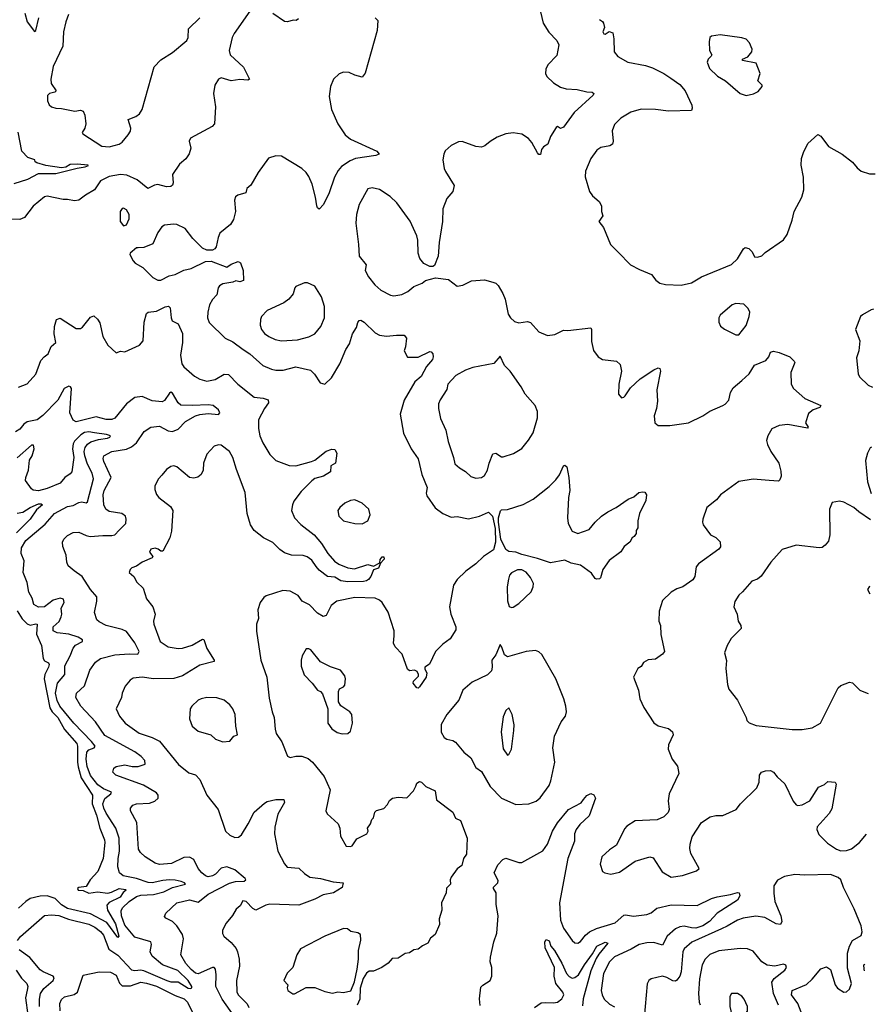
# Model space of a CAD drawing. Extents: x 1995161 to 2088924, y 769148 to 906007.
# Tile 298 of 335: x 2052143 to 2058094, y 876850 to 883700. Entities that reach past the tile are written whole.
import ezdxf

# ---------------------------------------------------------------- set-up
doc = ezdxf.new("R2010")
doc.units = 0

msp = doc.modelspace()

# ---------------------------------------------------------------- linework, layer by layer
at = {"layer": '0CON20XD'}
for points in [[(2055740, 883865), (2055783.8, 883675), (2055823.6, 883613.6), (2055879.2, 883555), (2055894.2, 883525), (2055879.1, 883450.9), (2055816, 883385), (2055802, 883355), (2055800, 883325), (2055810, 883305), (2055855, 883259.2), (2055905, 883230), (2055945, 883218.9), (2056020, 883215), (2056087, 883197), (2056125, 883196.2), (2056136.7, 883186.7), (2056132.5, 883175), (2056000.8, 883055), (2055925, 882951.2), (2055905, 882942.5), (2055885, 882956.7), (2055875, 882950), (2055835, 882886.7), (2055815.8, 882834.2), (2055786.2, 882815), (2055773, 882797), (2055765, 882762.5), (2055755, 882762.5), (2055745, 882772.5), (2055705.5, 882845.5), (2055683, 882873), (2055635, 882902.5), (2055575, 882913.5), (2055525, 882906.7), (2055465, 882881.9), (2055415, 882852.2), (2055378.6, 882821.4), (2055355, 882812.9), (2055315, 882816.9), (2055221.2, 882851.2), (2055195, 882849.2), (2055145, 882824), (2055103.4, 882786.6), (2055092.5, 882765), (2055086, 882725), (2055095.7, 882665), (2055105, 882643.3), (2055164, 882545), (2055155, 882503.3), (2055113.2, 882456.8), (2055086.8, 882383.2), (2055082.9, 882295), (2055060.5, 882149.5), (2055053.8, 882055), (2055029.3, 881990.7), (2055016.4, 881983.6), (2054996.4, 881983.6), (2054955, 882003.3), (2054927.3, 882037.3), (2054914.2, 882075), (2054912.5, 882165), (2054905, 882196.7), (2054858.7, 882298.7), (2054766, 882425), (2054720.3, 882470.3), (2054645, 882519.2), (2054595, 882530.8), (2054565, 882523.8), (2054505, 882413.3), (2054486.7, 882345), (2054481.1, 882285), (2054500, 882135), (2054503.5, 882055), (2054552, 881995), (2054546, 881955), (2054570.4, 881910.4), (2054614.3, 881855), (2054655, 881817.1), (2054723.4, 881783.4), (2054745, 881779.2), (2054801.7, 881788.3), (2054842.1, 881807.9), (2054885, 881843.8), (2054943.6, 881866.4), (2054965.8, 881884.2), (2055035, 881904.5), (2055125, 881891.2), (2055185, 881846.2), (2055225, 881853.8), (2055286.1, 881883.9), (2055375, 881890), (2055434.2, 881874.2), (2055455, 881866.2), (2055471.2, 881851.2), (2055502.5, 881795), (2055520, 881755), (2055540.9, 881650.9), (2055556.1, 881626.1), (2055585, 881600), (2055615, 881591.2), (2055675, 881600), (2055695, 881593.3), (2055755, 881527.5), (2055815, 881503.3), (2055865, 881510), (2055925, 881540), (2055955, 881536.7), (2056115, 881556.2), (2056121.2, 881545), (2056121.4, 881461.4), (2056135, 881397.5), (2056166.7, 881355), (2056195.9, 881335.9), (2056295, 881323.3), (2056320.7, 881300.7), (2056328, 881255), (2056310, 881165), (2056307.5, 881095), (2056328.3, 881068.3), (2056345, 881072.5), (2056355, 881082.5), (2056391.9, 881138.1), (2056459.7, 881200.3), (2056555, 881264), (2056585, 881278.8), (2056595, 881272.5), (2056599.2, 881255), (2056575.6, 881125), (2056579.4, 881045), (2056572.5, 880995), (2056555.8, 880944.2), (2056562, 880895), (2056585, 880876), (2056665, 880877.1), (2056795, 880894.3), (2056895, 880944), (2056944.4, 880975.6), (2057034.5, 881015.5), (2057051.2, 881025), (2057075, 881053.8), (2057088.1, 881105), (2057105, 881137.5), (2057165, 881189.4)], [(2053745, 883760), (2053635, 883602.9), (2053621.5, 883575), (2053600.8, 883485), (2053607.5, 883455), (2053700.2, 883370.2), (2053742.5, 883285), (2053730.7, 883279.3), (2053675, 883282.7), (2053615, 883274.5), (2053545, 883295.7), (2053525, 883286.7), (2053500.8, 883245), (2053490.6, 883185), (2053504.2, 883094.2), (2053498.8, 882975), (2053482.7, 882957.3), (2053332, 882875), (2053322.5, 882855), (2053332.9, 882805), (2053322.7, 882767.3), (2053298.3, 882731.7), (2053254, 882695), (2053206.8, 882623.2), (2053210.8, 882565), (2053205, 882547.5), (2053195, 882540), (2053165, 882538), (2053105, 882554.2), (2053081.3, 882548.7), (2053035, 882524.2), (2052961.4, 882585), (2052888, 882618), (2052845, 882622.9), (2052765, 882608.2), (2052705, 882577.5), (2052664.2, 882515), (2052601.1, 882478.9), (2052555, 882444.3), (2052525, 882440.6), (2052475, 882449.4), (2052445, 882447.8), (2052335, 882471.8), (2052315, 882467.7), (2052236.5, 882403.5), (2052176.3, 882323.7), (2052145, 882309.2), (2052065, 882312.5)], [(2052179.1, 883745), (2052195, 883683.8), (2052245, 883617.5), (2052256.2, 883625), (2052277.1, 883712.9)], [(2054083.3, 883705), (2054066.4, 883693.6), (2054045, 883696), (2054005, 883684.2), (2053985, 883688), (2053905, 883743.1)], [(2052482.9, 883735), (2052464.3, 883685), (2052448.6, 883615), (2052443.3, 883515), (2052376.9, 883375), (2052358.8, 883285), (2052362, 883255), (2052396.2, 883205), (2052387.5, 883195), (2052350, 883185), (2052337, 883173), (2052337.5, 883135), (2052347.9, 883107.9), (2052365, 883092.9), (2052395, 883083.1), (2052435, 883082), (2052526.2, 883063.8), (2052565, 883070), (2052585, 883062.5), (2052596.7, 883035), (2052603.8, 882975), (2052595.9, 882944.1), (2052576.7, 882915), (2052583.3, 882905), (2052715, 882819.6), (2052765.4, 882815.4), (2052835, 882834.7), (2052855, 882847.7), (2052898.8, 882898.8), (2052913.8, 882925), (2052916.9, 882945), (2052896.7, 883005), (2052950.8, 883025), (2052975.6, 883045), (2052995.5, 883075), (2053077.8, 883372.2), (2053125, 883420.6), (2053205, 883471.1), (2053305.4, 883555), (2053314.7, 883575.3), (2053318.2, 883635), (2053397.1, 883712.9)], [(2054615, 883712.9), (2054634.5, 883695), (2054628.9, 883625), (2054545, 883327.5), (2054525, 883300.6), (2054475, 883314.4), (2054435, 883331.1), (2054394.5, 883335.5), (2054365, 883324), (2054326, 883285), (2054305.8, 883235), (2054295.8, 883164.2), (2054312.9, 883075), (2054355.7, 882975), (2054407.8, 882897.8), (2054445, 882869.4), (2054626.7, 882785), (2054643.3, 882765), (2054620, 882755), (2054480, 882735), (2054442.2, 882717.8), (2054382.4, 882677.6), (2054359.1, 882650.9), (2054332.5, 882605), (2054295.8, 882495), (2054256.2, 882415), (2054225, 882382.5), (2054215, 882390), (2054210, 882405), (2054201.4, 882465), (2054176.7, 882555), (2054155, 882608.8), (2054136.4, 882636.4), (2054105.5, 882665.5), (2053965, 882750), (2053925, 882752), (2053872.7, 882737.3), (2053802.7, 882637.3), (2053750.7, 882549.3), (2053723.9, 882526.1), (2053716, 882494), (2053660.3, 882479.7), (2053643.1, 882466.9), (2053638.1, 882445), (2053644.4, 882365), (2053631.1, 882308.9), (2053609.2, 882275), (2053535.7, 882215), (2053522.9, 882185), (2053509.5, 882120.5), (2053500, 882105), (2053485, 882096), (2053445, 882097.1), (2053415, 882110), (2053348.1, 882178.1), (2053295, 882246.9), (2053235, 882274.4), (2053212.1, 882277.9), (2053150.3, 882269.7), (2053132.4, 882257.6), (2053105, 882220), (2053070, 882140), (2053005.6, 882114.4), (2052966.4, 882113.6), (2052955, 882112.5), (2052912.5, 882075), (2052910, 882065), (2052931.7, 882021.7), (2052947.5, 882005), (2053000, 881975), (2053070, 881905), (2053105, 881887.5), (2053125, 881888.6), (2053182.3, 881917.7), (2053225, 881927.1), (2053285, 881957.3), (2053335, 881969.5), (2053435, 882017.5), (2053475, 882018.6), (2053585, 881978.8), (2053615, 881998), (2053663.6, 882016.4), (2053679.3, 882009.3), (2053697.5, 881955), (2053698.8, 881885), (2053675, 881876), (2053647, 881883), (2053626.7, 881873.3), (2053555, 881861.1), (2053532.1, 881847.9), (2053523.6, 881835), (2053513.8, 881786.2), (2053485, 881752.5), (2053464.5, 881715), (2053450.9, 881665), (2053449.5, 881625), (2053462.2, 881592.2), (2053571.4, 881485), (2053625, 881458.9), (2053697.1, 881405), (2053742.9, 881375), (2053835, 881294.3), (2053895, 881268.5), (2053925, 881261.5), (2053975, 881261.8), (2054065, 881284.4), (2054165, 881261.4), (2054194.4, 881234.4), (2054234.1, 881174.1), (2054266.4, 881163.6), (2054312.3, 881207.7), (2054370, 881305), (2054412, 881405), (2054436.2, 881445), (2054458.8, 881515), (2054485, 881557.5), (2054495, 881592.5), (2054505, 881607.5), (2054515, 881610), (2054540, 881595), (2054615, 881521.2), (2054645, 881504), (2054695, 881497.5), (2054765, 881506), (2054817.5, 881505), (2054832.5, 881485), (2054826.4, 881423.6), (2054817.5, 881395), (2054841.7, 881351.7), (2054915, 881352.5), (2054995, 881391.4), (2055005, 881389.2), (2055017.5, 881375), (2055020, 881355), (2055014.5, 881335.5), (2054971.9, 881288.1), (2054935, 881217.1), (2054890.5, 881179.5), (2054817.9, 881052.1), (2054789.5, 880955), (2054812.6, 880822.6), (2054865.8, 880715), (2054914.2, 880645), (2054940, 880535), (2054978.1, 880445), (2054971.4, 880405), (2054975, 880387.5), (2055032.8, 880302.8), (2055085.3, 880265.3), (2055145, 880238.2), (2055185, 880243.5), (2055265, 880227.3), (2055341.2, 880245), (2055405, 880274.2), (2055432.7, 880245), (2055450.9, 880159.1), (2055452.5, 880065), (2055438.4, 880011.6), (2055369.2, 879965), (2055316.4, 879913.6), (2055246.3, 879863.7), (2055186, 879805), (2055160.8, 879765), (2055132.2, 879615), (2055142.5, 879565), (2055175.7, 879475), (2055176, 879455), (2055137, 879393), (2055085.8, 879354.2), (2055035, 879303.8), (2054993, 879217), (2054960, 879195), (2054960.5, 879180.5), (2054975.9, 879155.9), (2054970, 879125), (2054925, 879057.5), (2054915, 879050), (2054905, 879052.5), (2054880, 879085), (2054881.7, 879098.3), (2054917, 879133), (2054917.5, 879145), (2054907.5, 879165), (2054890, 879175), (2054855, 879170), (2054841.7, 879181.7), (2054803.3, 879285), (2054755.9, 879335.9), (2054742.7, 879362.7), (2054747.8, 879412.2), (2054747.9, 879447.9), (2054707, 879577), (2054664, 879645), (2054645, 879661.4), (2054615, 879674.3), (2054475, 879680.4), (2054348, 879655), (2054310.4, 879625), (2054274.2, 879555.8), (2054255, 879548), (2054215, 879571.9), (2054158.5, 879628.5), (2054107.5, 879655), (2054080, 879695), (2054025, 879723.3), (2053972.3, 879727.7), (2053858.3, 879691.7), (2053840.5, 879679.5), (2053816.7, 879645), (2053798.8, 879595), (2053804, 879535), (2053791.4, 879495), (2053790, 879445), (2053821.4, 879245), (2053861.9, 879125), (2053878.9, 878978.9), (2053898.1, 878885), (2053914, 878845), (2053920, 878765), (2053928, 878735), (2053965.6, 878675.6), (2054005.9, 878575.9), (2054025, 878566.2), (2054064.1, 878575.9), (2054105, 878576.2), (2054150.7, 878560.7), (2054180, 878535), (2054260, 878435), (2054302.7, 878342.7), (2054273.3, 878195), (2054282.5, 878175), (2054357.5, 878105), (2054370, 878075), (2054375, 878020), (2054415, 877950), (2054443, 877947), (2054455, 877953.3), (2054488.3, 878001.7), (2054556.7, 878035), (2054566.7, 878055), (2054563.3, 878075), (2054582.5, 878105), (2054592.5, 878135), (2054603.6, 878146.4), (2054613.9, 878186.1), (2054625, 878197.5), (2054675, 878212.5), (2054700.7, 878239.3), (2054715, 878267.5), (2054736.4, 878283.6), (2054775, 878291.2), (2054835, 878286.7), (2054883.3, 878335), (2054897.5, 878367.5), (2054905, 878387.5), (2054925, 878400), (2054937.5, 878395), (2054967.5, 878365), (2055032.5, 878335), (2055042.7, 878272.7), (2055157, 878187), (2055174.2, 878144.2), (2055208.8, 878128.8), (2055256.2, 878005), (2055251.2, 877895), (2055230, 877865), (2055217.5, 877815), (2055185, 877793.3), (2055144, 877735), (2055138, 877715), (2055140, 877685), (2055112.3, 877657.7), (2055108.8, 877625), (2055076.2, 877555), (2055080, 877505), (2055060, 877445), (2055063.3, 877405), (2055033.3, 877335), (2055000.5, 877309.5), (2054982.5, 877275), (2054945, 877257.5), (2054915.9, 877234.1), (2054885, 877228.8), (2054855, 877208.8), (2054825, 877203.3), (2054775, 877171.2), (2054735, 877168.8), (2054705, 877136.7), (2054662.5, 877105), (2054605, 877080), (2054575, 877080), (2054555, 877066.2), (2054531.3, 877028.7), (2054511.2, 876961.2)], [(2056175, 883700), (2056197.1, 883687.1), (2056204.4, 883674.4), (2056210, 883645), (2056200, 883615), (2056205, 883601.2), (2056215, 883600), (2056242.3, 883617.7), (2056268.6, 883608.6), (2056275.4, 883565.4), (2056277.1, 883477.1), (2056303.2, 883443.2), (2056373.3, 883405), (2056495, 883380), (2056544, 883364), (2056624.6, 883324.6), (2056673.3, 883293.3), (2056735, 883249.2), (2056770.8, 883205), (2056817.5, 883105), (2056821.2, 883085), (2056815, 883067.5), (2056655, 883064.4), (2056565, 883075.7), (2056465, 883076.9), (2056393.1, 883056.9), (2056325, 883014.3), (2056279.7, 882970.3), (2056264.4, 882925.6), (2056270.6, 882855), (2056267.3, 882832.7), (2056247.9, 882822.1), (2056185, 882810.8), (2056157.9, 882792.1), (2056115.7, 882735), (2056078.6, 882645), (2056077.3, 882607.3), (2056106.7, 882505), (2056126.7, 882475), (2056173.9, 882433.9), (2056190, 882405), (2056188.8, 882365), (2056200, 882335), (2056172.5, 882295), (2056203.3, 882253.3), (2056252.5, 882135), (2056305, 882083.3), (2056392.5, 881995), (2056455, 881961.2), (2056537.3, 881927.3), (2056568.3, 881888.3), (2056595, 881866.7), (2056635, 881858), (2056745, 881852.9), (2056815, 881870), (2056885, 881910), (2057095, 881996.2), (2057136.7, 882035), (2057177.5, 882105), (2057190, 882115), (2057215, 882107.5), (2057237.5, 882085), (2057255, 882050), (2057275, 882047.5), (2057305, 882057.5), (2057329.3, 882080.7), (2057455, 882168), (2057480.8, 882205), (2057516, 882305), (2057530, 882365), (2057584, 882465), (2057598, 882515), (2057594.2, 882605), (2057578.3, 882688.3), (2057581.2, 882735), (2057594.1, 882775.9), (2057625, 882837.5), (2057695, 882900), (2057715, 882890), (2057768.3, 882818.3), (2057865, 882763.8), (2057935, 882708.8), (2057968.3, 882668.3), (2057995, 882646.7), (2058055, 882626.2), (2058094.4, 882626.7)], [(2057195, 883173.3), (2057246.4, 883183.6), (2057280.7, 883199.3), (2057306.7, 883235), (2057306.7, 883245), (2057277.5, 883275), (2057293.9, 883326.1), (2057265, 883396.7), (2057170, 883415), (2057170, 883425), (2057208.3, 883441.7), (2057236.2, 883475), (2057238, 883495), (2057218.3, 883538.3), (2057195, 883564), (2057165, 883574.2), (2057015, 883593.8), (2056953.9, 883586.1), (2056943.8, 883575), (2056938.8, 883545), (2056941.2, 883485), (2056956.7, 883455), (2056953.8, 883445), (2056931.9, 883425), (2056925.5, 883405), (2056941.1, 883361.1), (2056995.7, 883305.7), (2057052.5, 883275), (2057155, 883186.7), (2057195, 883173.3)], [(2052105, 882560.8), (2052200.9, 882589.1), (2052275, 882628.9), (2052395, 882629.3), (2052542.4, 882667.6), (2052597.5, 882675), (2052622.5, 882685), (2052618, 882688), (2052545, 882694.3), (2052495, 882691.4), (2052465, 882674.2), (2052435, 882668.1), (2052325.8, 882684.2), (2052263, 882703), (2052251.7, 882711.7), (2052247.5, 882725), (2052200.7, 882740.7), (2052158.8, 882785), (2052132.9, 882917.1)], [(2052865, 882266.7), (2052885, 882273.3), (2052904.2, 882315), (2052904.2, 882345), (2052885, 882378), (2052865, 882388), (2052855, 882386.2), (2052841.4, 882365), (2052841.2, 882295), (2052865, 882266.7)], [(2053965, 881465.6), (2054075, 881473.6), (2054155, 881492.2), (2054195, 881514.3), (2054238.6, 881565), (2054264.4, 881625), (2054263.1, 881705), (2054241.3, 881771.3), (2054196.2, 881845), (2054145, 881870), (2054125, 881868), (2054065, 881843.3), (2054056.1, 881833.9), (2054045, 881793.3), (2054016, 881755), (2053979.8, 881730.2), (2053864.6, 881675.4), (2053824.4, 881635.6), (2053817.1, 881615), (2053815.7, 881575), (2053824.2, 881545), (2053845, 881517.5), (2053875.4, 881495.4), (2053920, 881475), (2053965, 881465.6)], [(2052385.7, 881565.7), (2052398.8, 881615), (2052425, 881623.8), (2052535, 881551.4), (2052565, 881550.6), (2052579.6, 881560.4), (2052635, 881630.8), (2052658.8, 881638.8), (2052685, 881615.8), (2052700.9, 881590.9), (2052721.1, 881495), (2052755.8, 881435.8), (2052815, 881382.5), (2052845, 881392.5), (2052875, 881390), (2052975.7, 881434.3), (2053002, 881465), (2053008.9, 881595), (2053026.2, 881655), (2053035.9, 881664.1), (2053095, 881672.9), (2053155, 881702.9), (2053177.3, 881707.3), (2053189.2, 881695), (2053195.7, 881625.7), (2053204, 881605), (2053245, 881583.3), (2053275, 881517.5), (2053275.4, 881455), (2053261.8, 881365), (2053271.8, 881305), (2053285, 881285.7), (2053358.9, 881218.9), (2053395, 881199.2), (2053445, 881184.2), (2053503, 881197), (2053565, 881232.5), (2053595, 881232), (2053661.2, 881165), (2053775, 881072.9), (2053837.2, 881067.2), (2053872, 881055), (2053874.4, 881035), (2053845, 880994), (2053804.3, 880915), (2053804.3, 880855), (2053814.3, 880805.7), (2053833.6, 880755), (2053883.9, 880673.9), (2053925, 880632.9), (2054017.2, 880597.2), (2054065, 880596.5), (2054173.3, 880625), (2054196, 880635), (2054275, 880698.8), (2054315, 880712.5), (2054335, 880710), (2054350, 880685), (2054340, 880615), (2054307.5, 880595), (2054304, 880555), (2054255.3, 880524.7), (2054195, 880507.1), (2054175, 880492.7), (2054101.5, 880418.5), (2054050.6, 880349.4), (2054040, 880325), (2054034.5, 880285), (2054054.7, 880234.7), (2054097.8, 880187.8), (2054192.2, 880115), (2054242.5, 880055), (2054285.8, 879985.8), (2054333.9, 879933.9), (2054362.8, 879912.8), (2054425, 879887.1), (2054471.7, 879878.3), (2054565, 879910), (2054605, 879897.5), (2054648.3, 879921.7), (2054650, 879945), (2054665, 879962), (2054675, 879962.5), (2054677.5, 879947.5), (2054651.7, 879918.3), (2054640, 879885), (2054605, 879873.3), (2054585, 879826.7), (2054568.8, 879805), (2054556.2, 879795), (2054535, 879790.9), (2054425, 879789.1), (2054376.7, 879795), (2054335, 879822.5), (2054285, 879825.8), (2054225, 879870), (2054205.5, 879895), (2054175, 879938.6), (2054143.7, 879963.7), (2054115, 879973.3), (2054034.6, 879974.6), (2053985, 879990.6), (2053953.1, 880013.1), (2053905, 880062.1), (2053838.6, 880095), (2053773.1, 880145), (2053749.7, 880185), (2053725.4, 880265), (2053710.5, 880410.5), (2053650.5, 880570.5), (2053625.7, 880655), (2053602, 880695), (2053545, 880740), (2053527, 880743), (2053495, 880732.5), (2053445, 880677.5), (2053422.5, 880615), (2053420, 880565), (2053404.3, 880535.7), (2053382.7, 880517.3), (2053355, 880509.2), (2053325, 880515.8), (2053235, 880588.8), (2053215, 880596), (2053195, 880591.2), (2053165, 880571.2), (2053131.7, 880531.7), (2053108, 880505), (2053084.2, 880455.8), (2053082.3, 880432.3), (2053095.8, 880395.8), (2053112, 880375), (2053192.6, 880312.6), (2053209.2, 880285), (2053198.8, 880141.2), (2053187.5, 880095), (2053138.3, 880001.7), (2053125, 880002), (2053106.6, 880016.6), (2053085, 880022.5), (2053055, 880016.3), (2053046.8, 879995), (2053070, 879965), (2053063.9, 879956.1), (2052995, 879926), (2052955, 879898), (2052924.3, 879885.7), (2052911.2, 879875), (2052904, 879855), (2052936.7, 879825), (2052957.3, 879787.3), (2053002, 879745), (2053025, 879671.2), (2053068.6, 879615), (2053085.7, 879565), (2053074.4, 879515.6), (2053075.8, 879495), (2053119.2, 879375), (2053175, 879337.1), (2053245, 879325.7), (2053275, 879326.9), (2053342.5, 879347.5), (2053415, 879390), (2053425, 879387.5), (2053445.8, 879325), (2053496.2, 879245), (2053495.8, 879234.2), (2053395, 879210), (2053275, 879134.6), (2053215, 879115.4), (2053075, 879114.6), (2052995, 879125.6), (2052932, 879118), (2052910.8, 879105), (2052875.8, 879064.2), (2052855.8, 879015), (2052852, 878985), (2052813.3, 878905), (2052837.5, 878855), (2052877.1, 878805), (2052975, 878735.5), (2053065.3, 878705.3), (2053115, 878679.4), (2053248.3, 878518.3), (2053320, 878460), (2053365, 878445.8), (2053395, 878414), (2053443.8, 878305), (2053524.2, 878204.2), (2053574.3, 878054.3), (2053605, 878026.7), (2053640.7, 878010.7), (2053665, 878013.8), (2053685, 878030), (2053732.5, 878105), (2053773.9, 878186.1), (2053845, 878249.2), (2053865, 878260), (2053925, 878274.3), (2053980, 878275), (2053984, 878255), (2053938.3, 878171.7), (2053918.1, 878081.9), (2053916.2, 878035), (2053939.5, 877915), (2053985, 877826.2), (2054004.5, 877804.5), (2054085, 877796.9), (2054125, 877758.9), (2054162, 877735), (2054235.7, 877724.3), (2054322.8, 877702.8), (2054392.5, 877695), (2054386.7, 877663.3), (2054326.2, 877625), (2054255, 877611.1), (2054195, 877580.4), (2054085, 877538.8), (2053884.1, 877545.9), (2053855, 877539.2), (2053785, 877505.7), (2053765.5, 877515.5), (2053718.8, 877565), (2053695, 877568.8), (2053676.2, 877535), (2053649.1, 877510.9), (2053622.6, 877467.4), (2053578.6, 877415), (2053554.5, 877365.5), (2053553, 877343), (2053564, 877325), (2053615, 877279.2), (2053648.4, 877238.4), (2053659.1, 877215), (2053668.8, 877165), (2053672.2, 877115), (2053651.8, 877015), (2053653.6, 876935), (2053665, 876914.5), (2053725, 876853.1), (2053737.6, 876827.6)], [(2057125, 881507.5), (2057145, 881508), (2057195, 881571.2), (2057217.1, 881635), (2057221.2, 881665), (2057210.7, 881690.7), (2057180.7, 881720.7), (2057125, 881725.6), (2057098.8, 881715), (2057016, 881645), (2057006, 881625), (2057006, 881595), (2057017.7, 881567.7), (2057045, 881546.2), (2057125, 881507.5)], [(2058081.7, 881685), (2058065, 881682), (2058004.3, 881645.7), (2057992, 881635), (2057956.7, 881545), (2057987.5, 881465), (2057980, 881395), (2057963.1, 881346.9), (2057970.6, 881279.4), (2057974.7, 881235), (2057984, 881214), (2058045, 881158), (2058074.4, 881142.9)], [(2052135, 881142.9), (2052195, 881167.5), (2052255, 881234), (2052291.3, 881328.7), (2052313.8, 881355), (2052341.2, 881375), (2052362, 881425), (2052393.8, 881455), (2052383.3, 881515), (2052385.7, 881565.7)], [(2055315, 880510.6), (2055355, 880514.4), (2055375, 880528.6), (2055397.3, 880565), (2055407.5, 880615), (2055435, 880678.8), (2055455, 880683.8), (2055495, 880658), (2055505, 880658), (2055578.8, 880681.2), (2055635, 880716.7), (2055683.3, 880775), (2055713.8, 880825), (2055745, 880930), (2055745.8, 880975), (2055729.2, 881015), (2055659.4, 881095), (2055631.9, 881145), (2055555.6, 881255), (2055514.3, 881295), (2055485, 881360), (2055441.7, 881308.3), (2055295, 881279.4), (2055245, 881261.9), (2055176.6, 881223.4), (2055122, 881165), (2055113, 881127), (2055068, 881055), (2055057, 881027), (2055056.2, 880995), (2055070, 880925), (2055106.7, 880845), (2055123.3, 880765), (2055160.6, 880655), (2055168.8, 880608.8), (2055201.1, 880581.1), (2055245, 880556), (2055281.7, 880521.7), (2055315, 880510.6)], [(2057165, 881189.4), (2057218.1, 881235), (2057255, 881295.7), (2057332.1, 881327.9), (2057353.8, 881355), (2057365, 881386.7), (2057387.1, 881392.9), (2057425.8, 881385), (2057499.1, 881355), (2057530.8, 881325), (2057533.8, 881315), (2057505.9, 881244.1), (2057509.2, 881165), (2057525, 881133.8), (2057605, 881063.8), (2057716.2, 881015), (2057708.8, 881001.2), (2057663.3, 880985), (2057630.3, 880959.7), (2057610, 880895), (2057626.7, 880865), (2057621.7, 880858.3), (2057486.4, 880883.6), (2057425, 880876.7), (2057375, 880852.5), (2057346.1, 880803.9), (2057337, 880773), (2057343.8, 880745), (2057368, 880695), (2057424, 880615), (2057437.7, 880557.7), (2057438.8, 880525), (2057430.7, 880499.3), (2057420, 880490), (2057356.4, 880493.6), (2057245, 880502.5), (2057145, 880485.8), (2057018, 880395), (2056989.7, 880360.3), (2056922.5, 880305), (2056895.8, 880225), (2056892.5, 880205), (2056897.5, 880185), (2056948.8, 880115), (2056985, 880098), (2057015, 880066.2), (2057017.7, 880032.3), (2057005, 880016.7), (2056864, 879915), (2056847.7, 879892.3), (2056838.8, 879825), (2056825, 879803.3), (2056755.7, 879754.3), (2056715, 879740), (2056675, 879716.2), (2056615, 879660), (2056590, 879585), (2056588.8, 879515), (2056600, 879485), (2056602.3, 879422.3), (2056628.8, 879305), (2056615, 879286.7), (2056565, 879250), (2056515, 879246.7), (2056483, 879227), (2056465, 879200), (2056442.5, 879185), (2056413.3, 879125), (2056447.5, 879035), (2056457.5, 878975), (2056483.9, 878913.9), (2056555, 878807.5), (2056585, 878786.7), (2056655, 878768.8), (2056683.8, 878745), (2056688, 878725), (2056656.2, 878655), (2056653.9, 878623.9), (2056681.2, 878555), (2056717.7, 878507.7), (2056728.8, 878455), (2056660, 878315), (2056653.8, 878265), (2056661.2, 878205), (2056653.3, 878185), (2056623.3, 878155), (2056577, 878133), (2056425, 878126.9), (2056365, 878088.8), (2056350.3, 878069.7), (2056295, 877956.7), (2056246.2, 877925), (2056192, 877875), (2056180, 877825), (2056197.5, 877775), (2056213.8, 877763.8), (2056255, 877756), (2056315, 877768.6), (2056423.9, 877846.1), (2056525, 877876.9), (2056548.2, 877868.2), (2056612.3, 877772.3), (2056675, 877734.2), (2056752.5, 877745), (2056850.7, 877779.3), (2056870, 877795), (2056810.2, 877900.2), (2056804.6, 877934.6), (2056807.3, 877965), (2056821.1, 878015), (2056885.8, 878114.2), (2056945, 878153.3), (2056985, 878163.3), (2057035, 878163.3), (2057126.7, 878205), (2057156.2, 878245), (2057270, 878355), (2057286.7, 878395), (2057288.8, 878445), (2057303.3, 878465), (2057330, 878475), (2057365.7, 878475.7), (2057386.2, 878465), (2057412.2, 878432.2), (2057464.3, 878384.3), (2057523, 878263), (2057545, 878236.7), (2057555, 878234), (2057585, 878237.5), (2057638, 878265), (2057699.1, 878360.9), (2057740, 878380), (2057765, 878400), (2057816.2, 878396.2), (2057822.5, 878382.5), (2057791.3, 878208.7), (2057772.8, 878177.2), (2057691.1, 878085), (2057686.8, 878065), (2057701.1, 878031.1), (2057761.7, 877971.7), (2057825, 877928.9), (2057855, 877917.8), (2057895, 877918.9), (2057928.6, 877931.4), (2057985, 877976), (2058032.7, 878034)], [(2052835, 880148), (2052880.8, 880195), (2052883.9, 880223.9), (2052878.8, 880245), (2052852.5, 880265), (2052765, 880278.6), (2052741.4, 880295), (2052727.8, 880325), (2052724.6, 880394.6), (2052729.7, 880425), (2052780, 880515), (2052727.5, 880625), (2052723.8, 880646.2), (2052729.2, 880665), (2052783.4, 880696.6), (2052885, 880711.8), (2052921.7, 880728.2), (2052955.5, 880755), (2053008.1, 880835), (2053056.2, 880865), (2053115, 880870.8), (2053175, 880840), (2053205, 880835.9), (2053245, 880851.5), (2053295.4, 880905), (2053365.6, 880944.4), (2053395, 880953.5), (2053455, 880959.5), (2053526.6, 880953.4), (2053534.2, 880965), (2053525, 880985.6), (2053489.2, 881015), (2053455, 881021.2), (2053345, 881015.2), (2053265, 881019.1), (2053245.3, 881035.3), (2053205, 881102.5), (2053195, 881107.5), (2053185, 881102.5), (2053149.5, 881050.5), (2053135, 881041.4), (2053065, 881047.3), (2052995, 881078.9), (2052945, 881071.5), (2052885, 881026.1), (2052805, 880927.3), (2052785, 880918.2), (2052745, 880918.7), (2052675, 880935.8), (2052535, 880901.1), (2052515, 880913.8), (2052490.8, 880965), (2052503.9, 881133.9), (2052497.5, 881145), (2052485, 881150), (2052452, 881135), (2052408.3, 881051.7), (2052305, 880946.7), (2052265, 880915.5), (2052195, 880902.1), (2052172.2, 880885), (2052145, 880850), (2052115, 880832.9)], [(2052128.1, 877295), (2052147.8, 877322.2), (2052315, 877466.7), (2052365, 877472.1), (2052415, 877466.7), (2052482.2, 877442.2), (2052625, 877407.4), (2052665, 877386.9), (2052705, 877356.5), (2052725, 877330), (2052763.5, 877233.5), (2052825, 877192.7), (2052920.6, 877090.6), (2052944.4, 877084.4), (2052985, 877088.7), (2053005, 877084), (2053165.7, 877015), (2053195, 877007.2), (2053245, 877006.2), (2053315, 876963.4), (2053330.9, 876959.1), (2053340.6, 876965), (2053340, 876975), (2053314, 877015), (2053243.2, 877085), (2053135.7, 877125.7), (2053064, 877185), (2053050.3, 877215), (2053060, 877265), (2053055.8, 877285), (2052945, 877317.3), (2052875, 877399.6), (2052851.5, 877465), (2052849.2, 877500.8), (2052857.8, 877522.2), (2052905, 877565.2), (2052955, 877600), (2052985, 877610), (2053075, 877613.7), (2053145, 877632.5), (2053205, 877662.8), (2053296.2, 877685), (2053288.8, 877695), (2053266.2, 877705), (2053225, 877714.3), (2053185, 877715.2), (2053138.1, 877711.9), (2053065, 877696), (2053037, 877697), (2052955, 877726.3), (2052863.7, 877743.7), (2052838.5, 877765), (2052825.3, 877805.3), (2052827.9, 877865), (2052837.7, 877915), (2052834.7, 878004.7), (2052812.2, 878075), (2052745, 878178.9), (2052728.1, 878215), (2052721.9, 878245), (2052735, 878282.1), (2052778.1, 878315), (2052781.4, 878325), (2052725, 878349), (2052687.4, 878377.4), (2052635, 878442.3), (2052612.4, 878505), (2052605.6, 878555), (2052611.3, 878605), (2052625, 878619.6), (2052661.2, 878635), (2052668.6, 878645), (2052642.5, 878677.5), (2052518.8, 878805), (2052421.9, 878925), (2052403.4, 878963.4), (2052393, 879015), (2052406.1, 879085), (2052456.1, 879145), (2052457.5, 879205), (2052495, 879273.1), (2052515, 879328.1), (2052531.6, 879348.4), (2052579.2, 879375), (2052580, 879385), (2052549.2, 879405), (2052485, 879425.4), (2052404.5, 879434.5), (2052375, 879447.5), (2052375.7, 879475), (2052417.9, 879512.1), (2052430.9, 879545), (2052435.4, 879565), (2052431.8, 879605), (2052453.2, 879645), (2052448.4, 879668.4), (2052425, 879675.3), (2052375, 879660.9), (2052315, 879616.1), (2052273.8, 879613.8), (2052241.1, 879631.1), (2052229.4, 879675), (2052207.8, 879717.8), (2052194.4, 879785), (2052166.2, 879855), (2052173.5, 879935), (2052153.1, 879985), (2052155.5, 880025), (2052185, 880075.6), (2052319.7, 880190.3), (2052385, 880263.3), (2052475, 880311.9), (2052515, 880320.5), (2052555, 880341.3), (2052575.2, 880345.2), (2052605, 880338.7), (2052615.6, 880344.4), (2052657.4, 880505), (2052647.9, 880545), (2052615, 880606.5), (2052596.7, 880665), (2052592, 880695), (2052597.5, 880722.5), (2052614, 880746), (2052638.1, 880761.9), (2052691.8, 880778.2), (2052755, 880788), (2052770.6, 880795), (2052775.8, 880805), (2052746.7, 880815), (2052664.6, 880825.4), (2052625, 880832.4), (2052595, 880827.1), (2052569, 880811), (2052525, 880768.4), (2052515, 880748.6), (2052510.2, 880715), (2052519.8, 880655), (2052506.4, 880553.6), (2052495, 880539.4), (2052456.9, 880515), (2052425, 880474.6), (2052335, 880437.6), (2052275, 880422.8), (2052236.1, 880426.1), (2052224.4, 880435), (2052184.2, 880495), (2052185.6, 880515), (2052204.8, 880565.2), (2052211.5, 880635), (2052228.8, 880665), (2052243.3, 880715), (2052239.5, 880739.5), (2052225, 880739.4), (2052125, 880652.3)], [(2058068.9, 880726.9), (2058059.7, 880720.3), (2058039.2, 880685), (2058026.1, 880633.9), (2058039.4, 880485), (2058064.5, 880402.9)], [(2056155, 879808), (2056145, 879813.3), (2056119.5, 879849.5), (2056045, 879904.4), (2055979.8, 879919.8), (2055935, 879940), (2055835, 879920), (2055745, 879951.9), (2055635, 879978.4), (2055595, 879996.1), (2055545, 880000), (2055523.7, 880015), (2055489.5, 880085), (2055472.7, 880205), (2055472.7, 880235), (2055486.5, 880283.5), (2055495, 880290), (2055535, 880292.2), (2055645, 880325.8), (2055715, 880364.2), (2055825, 880452.5), (2055871.9, 880498.1), (2055896.8, 880533.2), (2055925, 880596.7), (2055935, 880600), (2055947.9, 880587.9), (2055963.8, 880515), (2055970, 880425), (2055961.2, 880375), (2055954, 880235), (2055958, 880195), (2055985, 880141.2), (2056025, 880124.3), (2056105, 880152.5), (2056146.2, 880205), (2056190, 880245), (2056234.3, 880275.7), (2056292.5, 880305), (2056376.5, 880363.5), (2056415, 880380), (2056449.5, 880410.5), (2056475, 880416), (2056492.3, 880412.3), (2056504, 880395), (2056498, 880355), (2056453.3, 880265), (2056443, 880213), (2056442.5, 880165), (2056430, 880145), (2056430, 880125), (2056417.5, 880105), (2056402.5, 880095), (2056387.5, 880065), (2056346.7, 880035), (2056325, 879996.7), (2056242.7, 879937.3), (2056200, 879875), (2056183.3, 879816.7), (2056175, 879810), (2056155, 879808)], [(2052125, 880267.1), (2052165, 880272.7), (2052215, 880305.9), (2052275, 880332.7), (2052292.7, 880332.7), (2052301.2, 880325), (2052260, 880290), (2052216.2, 880225), (2052119.9, 880130.1)], [(2054525, 880193.3), (2054565, 880213.8), (2054580.6, 880255), (2054571.2, 880295), (2054525, 880335.7), (2054475, 880358.6), (2054444.4, 880355.6), (2054404.4, 880335.6), (2054370, 880305), (2054356.7, 880285), (2054362, 880245), (2054394.3, 880214.3), (2054475, 880194), (2054525, 880193.3)], [(2058062, 880219.4), (2057980.8, 880275), (2057945, 880305.8), (2057875, 880344), (2057845, 880350), (2057795, 880340), (2057776.2, 880295), (2057778, 880115), (2057767.7, 880072.3), (2057745.9, 880044.1), (2057725, 880028.8), (2057705, 880026), (2057545, 880044.2), (2057445.9, 880014.1), (2057368.8, 879925), (2057300.7, 879829.3), (2057275, 879808), (2057235, 879793.8), (2057171.2, 879718.8), (2057145, 879696.7), (2057118.3, 879651.7), (2057110, 879615), (2057133.3, 879565), (2057140, 879515), (2057160, 879485), (2057162.5, 879465), (2057090.8, 879395), (2057062.9, 879345), (2057044.3, 879295), (2057058.3, 879241.7), (2057053.8, 879185), (2057066.2, 879075), (2057075, 879042.5), (2057136.2, 878965), (2057196.2, 878845), (2057200, 878825), (2057217.7, 878807.7), (2057265, 878790), (2057515, 878760.8), (2057585, 878762), (2057655, 878774), (2057713.8, 878805), (2057835, 879051.2), (2057855, 879068), (2057915, 879091.2), (2057935.8, 879085.8), (2057986.4, 879036.4), (2058037.5, 879015), (2058045.8, 879013.1)], [(2053635, 876768.6), (2053550.4, 876885), (2053507.3, 876975), (2053510, 877055), (2053504.6, 877094.6), (2053495.3, 877105.3), (2053485, 877106.4), (2053385, 877062.6), (2053365, 877067.4), (2053335, 877092.1), (2053298.9, 877135), (2053264.2, 877195), (2053283.6, 877305), (2053276.4, 877336.4), (2053237, 877397), (2053205, 877425.6), (2053159.1, 877449.1), (2053150.3, 877460.3), (2053160.8, 877485), (2053235, 877555.6), (2053325, 877575.8), (2053385, 877560), (2053417.9, 877585), (2053455, 877615.3), (2053601.8, 877691.8), (2053645, 877704.3), (2053705, 877707.5), (2053716, 877715), (2053712, 877725), (2053639.6, 877785), (2053585, 877806.2), (2053545, 877797.5), (2053505, 877754.6), (2053485, 877743.3), (2053455, 877737.5), (2053435, 877743.9), (2053408.9, 877765), (2053385.3, 877795.3), (2053355, 877857.1), (2053325, 877874.4), (2053285, 877871.1), (2053200, 877830), (2053115, 877822.9), (2053085, 877831.1), (2053015, 877876.7), (2052984.5, 877905), (2052970.3, 877930.3), (2052957.1, 878115), (2052914.4, 878195), (2052912.9, 878215), (2052930, 878235), (2052955, 878244.5), (2053045, 878248.5), (2053082.9, 878262.9), (2053105.6, 878285), (2053105.6, 878305), (2053095, 878320.6), (2053005, 878375.4), (2052811.2, 878445), (2052792, 878465), (2052797.9, 878492.1), (2052815, 878504.3), (2052875, 878516.4), (2052925, 878504.5), (2052966.3, 878503.7), (2053015, 878521.2), (2053014, 878545), (2052988.1, 878575), (2052945, 878607.3), (2052735, 878721.1), (2052670.4, 878815), (2052569.1, 878925), (2052533.3, 878985), (2052537.5, 879015), (2052593.3, 879065), (2052630.6, 879175), (2052670.2, 879229.8), (2052706, 879256), (2052805, 879280.6), (2052905, 879288.4), (2052964.4, 879285.6), (2052973.3, 879305), (2052945, 879365.6), (2052885, 879443.3), (2052856.3, 879456.3), (2052745, 879484.7), (2052695, 879510), (2052678.6, 879525), (2052664.4, 879575), (2052680.6, 879655), (2052678.6, 879685), (2052636.5, 879735), (2052577, 879827), (2052521.2, 879865), (2052481.2, 879901.2), (2052472, 879925), (2052467.5, 879975), (2052442.5, 880035), (2052440.8, 880065), (2052450, 880085), (2052475, 880112), (2052515, 880132.9), (2052555, 880134.2), (2052605, 880111.1), (2052634.5, 880104.5), (2052722.4, 880112.4), (2052785, 880110.9), (2052805, 880115.6), (2052835, 880148)], [(2055565, 879610), (2055575, 879613.3), (2055615, 879638.8), (2055699.7, 879720.3), (2055715.6, 879754.4), (2055716.3, 879776.3), (2055695, 879818), (2055665, 879855.7), (2055635, 879872.2), (2055605, 879871.9), (2055565, 879851.9), (2055550.9, 879835), (2055542.3, 879807.7), (2055534.7, 879754.7), (2055536.8, 879656.8), (2055547, 879617), (2055565, 879610)], [(2058055.8, 879757.4), (2058051.2, 879755), (2058040, 879735), (2058055.2, 879706.6)], [(2052126.2, 879586.2), (2052161.5, 879531.5), (2052195, 879495.9), (2052215, 879488.1), (2052255, 879497.3), (2052263.6, 879493.6), (2052260.2, 879425), (2052294.5, 879345), (2052305.5, 879255.5), (2052315, 879240.3), (2052343.1, 879225), (2052347.5, 879215), (2052344, 879195), (2052317.2, 879145), (2052313, 879115), (2052353.4, 878913.4), (2052368.3, 878885), (2052407.9, 878845), (2052455, 878761.3), (2052541.4, 878665), (2052546.2, 878645), (2052544.1, 878535), (2052550.9, 878500.9), (2052570.8, 878425), (2052650, 878305), (2052647.6, 878245), (2052678.5, 878165), (2052701.1, 878075), (2052733.8, 877995), (2052736.2, 877975), (2052724.1, 877865), (2052687.7, 877775), (2052632.2, 877715), (2052605, 877668.8), (2052555, 877662), (2052544.3, 877655), (2052550, 877645), (2052585, 877641.1), (2052625, 877623.6), (2052685, 877631.6), (2052756.5, 877623.5), (2052780.8, 877629.2), (2052835, 877656.5), (2052879.5, 877649.5), (2052883.3, 877645), (2052862.2, 877627.8), (2052841.5, 877595), (2052765, 877558.2), (2052750.4, 877539.6), (2052754.6, 877504.6), (2052808.8, 877408.8), (2052832, 877325), (2052825, 877314), (2052749, 877419), (2052635, 877478.8), (2052475, 877515.4), (2052435, 877541.8), (2052390.8, 877585), (2052335, 877603.8), (2052285, 877603.3), (2052215.6, 877585), (2052185, 877565.3), (2052135, 877519.2)], [(2054385, 878732), (2054425, 878733.3), (2054445, 878750), (2054458.8, 878805), (2054453.8, 878865), (2054440, 878885), (2054375.8, 878925.8), (2054361.2, 878955), (2054360, 879025), (2054367.5, 879045), (2054395, 879057.5), (2054405, 879070), (2054408.8, 879115), (2054403.9, 879133.9), (2054374.1, 879174.1), (2054305, 879197.5), (2054235, 879232), (2054168.8, 879315), (2054155, 879323.8), (2054136.4, 879323.6), (2054107.5, 879275), (2054100, 879245), (2054101.7, 879201.7), (2054122.7, 879142.7), (2054177.5, 879085), (2054214.3, 879034.3), (2054235.7, 879025.7), (2054250.3, 879010.3), (2054286, 878905), (2054286.2, 878805), (2054315, 878766.2), (2054351.7, 878741.7), (2054385, 878732)], [(2055595, 878240), (2055685, 878244.4), (2055735, 878262.5), (2055763.8, 878286.2), (2055825, 878372), (2055837.8, 878405), (2055865.8, 878535), (2055851.2, 878635), (2055864, 878715), (2055910, 878815), (2055938.8, 878855), (2055945.9, 878884.1), (2055941.4, 878925), (2055926.9, 878975), (2055871.4, 879115), (2055775, 879282.5), (2055755, 879302.5), (2055731.7, 879311.7), (2055665, 879303.3), (2055535, 879268), (2055515, 879281.2), (2055497.1, 879335), (2055485, 879352.5), (2055455, 879281.2), (2055428, 879245), (2055430.6, 879195), (2055425, 879170), (2055397, 879143), (2055343.4, 879116.6), (2055289.2, 879090.8), (2055225, 879034.2), (2055197.1, 878965), (2055114, 878865), (2055074.3, 878795.7), (2055074, 878744), (2055096.1, 878706.1), (2055114.2, 878694.2), (2055155, 878685.8), (2055175, 878672.5), (2055232, 878605), (2055280.8, 878565), (2055317, 878497), (2055355, 878470), (2055415.6, 878365), (2055494.5, 878284.5), (2055595, 878240)], [(2053557, 878677), (2053605, 878680), (2053632.5, 878715), (2053657.5, 878725), (2053646, 878785), (2053642.5, 878865), (2053625.6, 878905), (2053605, 878934), (2053566.2, 878965), (2053515, 878982.5), (2053445, 878983.8), (2053405, 878976.2), (2053384.2, 878965.8), (2053341.2, 878925), (2053328.8, 878905), (2053323.8, 878835), (2053343.3, 878785), (2053385, 878751.2), (2053473.6, 878723.6), (2053505, 878693.3), (2053557, 878677)], [(2055535, 878583.3), (2055545, 878587.5), (2055564.2, 878625), (2055580.9, 878755), (2055581.5, 878795), (2055568.9, 878865), (2055545, 878912.5), (2055525, 878894), (2055505, 878850.8), (2055491.2, 878745), (2055505, 878626.7), (2055535, 878583.3)], [(2055345, 876842.5), (2055341.2, 876888.8), (2055351.7, 876968.3), (2055365, 876984), (2055415, 877016.7), (2055428, 877045), (2055426, 877105), (2055416, 877145), (2055418.3, 877178.3), (2055440, 877285), (2055461.4, 877345), (2055471.2, 877465), (2055458, 877545), (2055456.2, 877625), (2055438.8, 877655), (2055438.8, 877665), (2055468.8, 877695), (2055471.7, 877711.7), (2055443.3, 877765), (2055469.3, 877820.7), (2055503.6, 877856.4), (2055525, 877866.7), (2055615, 877836.2), (2055635, 877836), (2055782.3, 877917.7), (2055813.5, 877965), (2055848.2, 878055), (2055885, 878113.1), (2055959.4, 878205), (2056047.6, 878252.4), (2056065.8, 878274.2), (2056087, 878303), (2056115, 878315.8), (2056137, 878307), (2056148, 878285), (2056105, 878162), (2056038.8, 878101.2), (2056012.7, 878065), (2056002.7, 878035), (2056002.1, 877985), (2055955, 877863.8), (2055898.5, 877555), (2055905.4, 877435), (2055925, 877380), (2055985, 877294.2), (2056005, 877278), (2056025, 877276), (2056045, 877288), (2056078.2, 877331.8), (2056107, 877353), (2056155, 877376.5), (2056285, 877416.1), (2056345, 877469.4), (2056356.8, 877473.2), (2056413.4, 877463.4), (2056506.2, 877475), (2056535, 877487.1), (2056575, 877518.2), (2056675, 877541.4), (2056855, 877536.2), (2056955, 877585.3), (2056995, 877597.7), (2057086.6, 877613.4), (2057135, 877628), (2057147.5, 877625), (2057152, 877605), (2057135, 877574.3), (2056995, 877484.6), (2056940.9, 877425), (2056894.5, 877395), (2056845, 877380), (2056815, 877381.5), (2056765, 877394.7), (2056735, 877389.5), (2056705, 877374.2), (2056646.4, 877325), (2056615, 877261.4), (2056555, 877279.6), (2056505, 877277.9), (2056452, 877265), (2056396.6, 877233.4), (2056280.1, 877179.9), (2056245, 877145.6), (2056204.6, 877065), (2056188.5, 876945), (2056193.5, 876915), (2056208.1, 876885), (2056245, 876850), (2056281.5, 876831.5)], [(2057578.9, 876795), (2057556.2, 876855), (2057510.4, 876915), (2057515.7, 876945), (2057615, 876987.9), (2057655.7, 877024.3), (2057715, 877095.6), (2057755, 877110.8), (2057782.9, 877092.9), (2057814.4, 876985), (2057831.1, 876961.1), (2057875, 876934), (2057895, 876936.2), (2057915, 876956.2), (2057929.1, 876995), (2057901.7, 877101.7), (2057901.8, 877205), (2057914.4, 877254.4), (2057936.4, 877293.6), (2057995, 877327.5), (2058002.5, 877355), (2057995.5, 877395), (2057947.1, 877515), (2057872.6, 877662.6), (2057855.3, 877715.3), (2057835, 877733.1), (2057782, 877752), (2057605, 877748.2), (2057535, 877753.3), (2057461.7, 877738.3), (2057415, 877714), (2057388.6, 877675), (2057387.9, 877622.1), (2057395.5, 877565), (2057437.5, 877465), (2057443.1, 877425), (2057434.2, 877405.8), (2057405, 877408.9), (2057325, 877454.4), (2057263.2, 877463.2), (2057175, 877448.9), (2057135, 877436.1), (2057065, 877392.5), (2057025, 877375.9), (2056818.9, 877281.1), (2056765, 877235.6), (2056756.2, 877215), (2056743.6, 877075), (2056734.2, 877045.8), (2056715, 877018), (2056705, 877011.2), (2056685, 877012.5), (2056645, 877037.5), (2056614.2, 877045.8), (2056535, 877027.5), (2056518, 877015), (2056507, 876993), (2056485.6, 876755)], [(2054055, 876922.5), (2054135, 876966.7), (2054195, 876966.2), (2054265, 876938.8), (2054318.3, 876928.3), (2054356.1, 876936.1), (2054395, 876932.5), (2054446.4, 876943.6), (2054472.7, 877007.3), (2054489.4, 877095), (2054499.4, 877165), (2054498.6, 877225), (2054515.6, 877295.6), (2054512.5, 877335), (2054495, 877346.7), (2054446.1, 877356.1), (2054423.9, 877373.9), (2054395, 877376.2), (2054265.8, 877324.2), (2054096.7, 877235), (2054070, 877195), (2054042.5, 877105), (2054003.9, 877066.1), (2053980, 877015), (2054007.5, 876985), (2054002.5, 876965), (2054007.5, 876945), (2054043, 876923), (2054055, 876922.5)], [(2055723, 876827), (2055769.2, 876860.8), (2055803.2, 876863.2), (2055855, 876860), (2055885, 876865.4), (2055915, 876889.1), (2055927.6, 876915), (2055921.6, 876935), (2055871.5, 876995), (2055861.8, 877045), (2055862.2, 877105), (2055797, 877243), (2055796.7, 877285), (2055805, 877300), (2055825, 877292.5), (2055837.5, 877255), (2055863.1, 877225), (2055915, 877136.7), (2055945.4, 877065), (2055965, 877042.3), (2055985, 877031.5), (2056005, 877035.4), (2056029.7, 877055), (2056070.6, 877125), (2056128.3, 877201.7), (2056156.5, 877255), (2056215, 877282), (2056233.3, 877275), (2056170.6, 877199.4), (2056151.9, 877168.1), (2056116.1, 877083.9), (2056062.3, 876887.7), (2056058.6, 876838.6)], [(2057421.8, 876845), (2057386.7, 876925), (2057373.9, 877005), (2057390.9, 877029.1), (2057465, 877088), (2057475.7, 877105), (2057471.7, 877121.7), (2057455, 877130), (2057395, 877114.3), (2057342.3, 877122.3), (2057305.3, 877145.3), (2057245, 877219.4), (2057205.5, 877235.5), (2057155, 877238.5), (2057005, 877221.8), (2056943.4, 877196.6), (2056910, 877165), (2056889.6, 877125), (2056871.9, 877028.1), (2056863.8, 876925), (2056869.4, 876865), (2056876.7, 876846.7)], [(2052280.2, 876835), (2052280.3, 876885), (2052288.2, 876925), (2052310.8, 876959.2), (2052376.7, 877015), (2052383.1, 877035), (2052375.3, 877045.3), (2052305.8, 877075.8), (2052285, 877090.9), (2052213.6, 877175), (2052138.8, 877228.8)], [(2058019.9, 877083.8), (2058016.2, 877095), (2058015.5, 877124.5), (2058020.5, 877128.6)], [(2052117.6, 877087.6), (2052155, 877032.2), (2052191.8, 876995), (2052199.8, 876975), (2052195, 876948.1), (2052182.6, 876895), (2052199.1, 876775)], [(2052424.6, 876805), (2052422.1, 876855), (2052435, 876884.3), (2052455, 876901.1), (2052522.3, 876917.7), (2052544.7, 876935.3), (2052585, 877053.3), (2052695, 877075.5), (2052775, 877074.4), (2052815, 877052.9), (2052836.7, 876996.7), (2052855, 876979.4), (2052915, 876977.7), (2052985, 877003.8), (2053025, 876997.8), (2053095, 876976.6), (2053225, 876911.1), (2053287.8, 876887.8), (2053309.7, 876865), (2053355.2, 876775.2)], [(2054511.2, 876961.2), (2054510, 876885), (2054491.2, 876845)], [(2057135, 876745.8), (2057155, 876750), (2057176.2, 876765), (2057205, 876803.3), (2057205.8, 876835), (2057182.5, 876885), (2057165, 876906.2), (2057135, 876926), (2057095, 876926.2), (2057082, 876905), (2057082.5, 876835), (2057095.8, 876775), (2057105, 876756.2), (2057115, 876750), (2057135, 876745.8)]]:
    msp.add_lwpolyline(points, dxfattribs=at)

doc.saveas('drawing.dxf')
